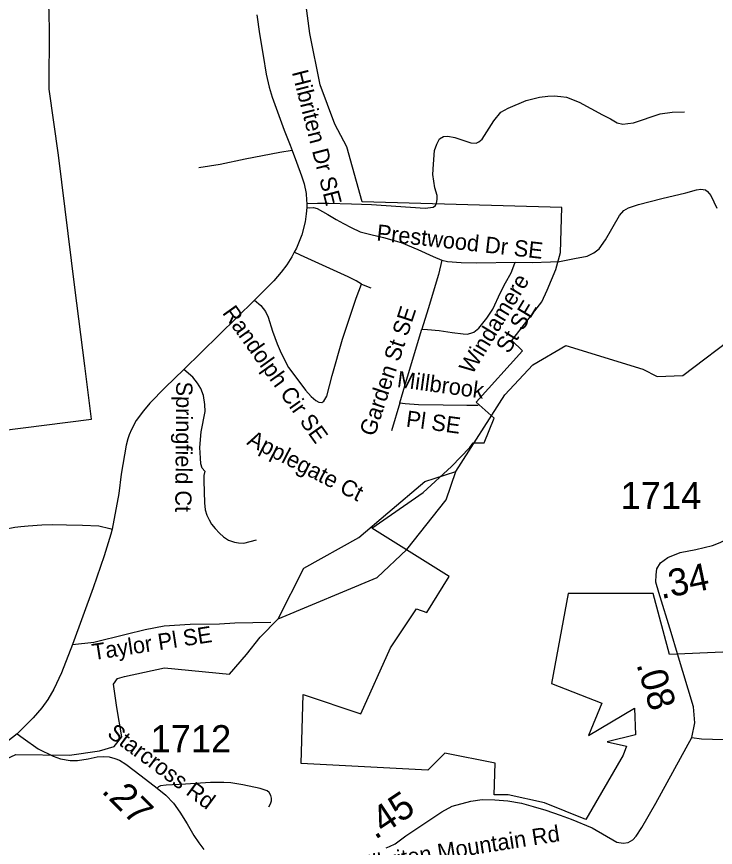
# Model space of a CAD drawing. Extents: x 1159738 to 1321356, y 736314 to 882035.
# Drawn here: x 1255391 to 1258610, y 788278 to 792107 of the extents above; entities that cross this region are included whole.
import ezdxf

# ---------------------------------------------------------------- set-up
doc = ezdxf.new("R2010")
doc.units = 0
for name, color, linetype in [('Exist Boundary Political City Limit New', 7, 'Continuous'), ('Exist Hydrographic Creek Single Shore', 7, 'Continuous'), ('Exist Hydrographic Misc Water Feature', 7, 'Continuous'), ('Exist Road Non-System Type 51', 7, 'Continuous'), ('Exist Road Non-System Type 51 Label', 7, 'Continuous'), ('Exist Road Secondary Mileage Hundredths English Label', 7, 'Continuous'), ('Exist Road Secondary Type 51 Attributed', 7, 'Continuous'), ('Exist Road Secondary Type 51 Label', 7, 'Continuous'), ('Exist Road Secondary Type 51 Number Label', 7, 'Continuous'), ('Exist Utilities Electrical Transmission Line', 7, 'Continuous'), ('Map Preparation Boundary City Limit Buffer Line', 7, 'Continuous')]:
    doc.layers.add(name, color=color, linetype=linetype)

msp = doc.modelspace()

# ---------------------------------------------------------------- linework, layer by layer
at = {"layer": 'Exist Boundary Political City Limit New'}
for points in [[(1256982.5, 791253.3), (1256911.4, 791506.5), (1256857.4, 791611.8), (1256789.3, 791792.4), (1256741, 792028.6), (1256695.5, 792380), (1256684.2, 792459.7), (1256655.7, 792570.7), (1256641.5, 792687.3), (1256598.9, 792843.8), (1256513.6, 793017.4), (1256434.1, 793229.2), (1256415.1, 793468)], [(1257382.7, 789525.7), (1257027.8, 789749.2), (1257263.6, 789913.5), (1257394.3, 790033), (1257479.2, 790120.3), (1257493.5, 790142.5), (1257544.6, 790142.5), (1257590.1, 790256.3), (1257507.7, 790330.3), (1257720.9, 790566.5), (1257672.6, 790614.8), (1257810.4, 790792.9), (1257834.9, 790845.9), (1257874.4, 790942.1), (1257896.6, 791020), (1257902.3, 791227.7), (1256982.5, 791253.3)], [(1256701.4, 788664.1), (1256710.4, 788982.1), (1256976.5, 788892.8), (1257112.9, 789197.3), (1257232.3, 789376.5), (1257280.7, 789359.5), (1257382.7, 789525.7)], [(1258825.7, 788179.3), (1258874.4, 788285.1), (1258923.2, 788329.9), (1258996.4, 788333.9), (1259111.5, 788353), (1259152.2, 788401.8), (1259156.2, 788466.9), (1259298.5, 788910.5), (1259282.3, 788955.3), (1259481.5, 789040.7), (1259416.5, 789211.6), (1258398.7, 789167.3), (1258322.6, 789447.7), (1257932.2, 789447.7), (1257855, 789032.6), (1258086.8, 788943)], [(1258086.8, 788943), (1258025.8, 788792.5), (1258237.2, 788918.6), (1258241.3, 788796.5), (1258111.2, 788764), (1258200.6, 788743.6), (1258184.4, 788702.9), (1258013.6, 788405.9), (1257822.5, 788483.2), (1257655.7, 788519.8), (1257590.7, 788519.8), (1257594.7, 788666.3), (1257363, 788711.1), (1257285.7, 788633.8), (1256701.4, 788664.1)]]:
    msp.add_lwpolyline(points, dxfattribs=at)
at = {"layer": 'Exist Hydrographic Creek Single Shore'}
for points in [[(1257414, 790010.3), (1257640.1, 790363.6), (1257768.1, 790502.1), (1257921, 790591), (1258276.1, 790482.1), (1258342.1, 790447.9), (1258459.1, 790452.2), (1258978.1, 790845.5), (1259113.1, 790892.1), (1259336.1, 790838.4)], [(1256968, 789705.7), (1257100.1, 789819.7), (1257271, 789963.9), (1257414, 790010.3)], [(1256596.1, 789330.9), (1256713.5, 789564.6), (1256968, 789705.7)], [(1254097.8, 787873.2), (1254150, 787929), (1254239, 788132.7), (1254494.1, 788345.5), (1254662, 788407.8), (1254923.5, 788491.3), (1255387.1, 788705.2), (1255634.1, 788702.7), (1255773.2, 788722.8), (1255840.9, 788743), (1255875.7, 788786.9), (1255851.9, 788922.5), (1255837.3, 789030.5), (1255855.6, 789056.2), (1255888, 789066), (1256071.6, 789105.6), (1256371.5, 789075.4), (1256450.5, 789166.1), (1256512.7, 789246.7), (1256596.1, 789330.9)]]:
    msp.add_lwpolyline(points, dxfattribs=at)
at = {"layer": 'Exist Hydrographic Misc Water Feature'}
msp.add_lwpolyline([(1256596.1, 789330.9), (1257051.1, 789521.9), (1257188.1, 789650.5), (1257369, 789880), (1257414, 790010.3)], dxfattribs=at)
at = {"layer": 'Exist Road Non-System Type 51'}
for points in [[(1256728, 791245), (1256776.7, 791246.8), (1256827.4, 791247.7), (1256933.8, 791244.3), (1257025.1, 791240.9), (1257272.6, 791224), (1257309.8, 791228.2), (1257319.9, 791235.8), (1257325, 791246.8), (1257328.4, 791264.6), (1257327.5, 791283.2), (1257316.6, 791317.8), (1257308.5, 791378.8), (1257311, 791427), (1257316.1, 791489.6), (1257326.2, 791518.4), (1257338.9, 791543.7), (1257356.7, 791554.7), (1257377.8, 791555.6), (1257409, 791550.5), (1257482.6, 791526), (1257507.1, 791523.4), (1257520.6, 791529.3), (1257534.9, 791542), (1257589, 791627.4), (1257622, 791667.2), (1257655.8, 791685.8), (1257737.5, 791721), (1257800, 791735.4), (1257838, 791740.5), (1257867.6, 791741.3), (1257897.2, 791739.6), (1257924.2, 791735.4), (1257982.5, 791713.4), (1258089.8, 791654.2), (1258125.8, 791636.6), (1258157.1, 791618), (1258183.3, 791611.2), (1258206.1, 791613.8), (1258233.2, 791618), (1258354.8, 791659.4), (1258411.1, 791666.1), (1258466.9, 791668.7)], [(1256660.2, 791490), (1256602.8, 791480), (1256444, 791450.1), (1256329, 791425.6), (1256229.9, 791409.6)], [(1257687.5, 790974.7), (1257766, 790973.9), (1257850.5, 790976.4), (1257891.1, 790978.9), (1257961.2, 790991.6), (1258018.7, 791003.5), (1258049.1, 791017.8), (1258073.6, 791036.4), (1258104, 791077.9), (1258167.4, 791190.3), (1258187.4, 791212.9), (1258209.4, 791225.6), (1258255, 791240.8), (1258362.3, 791268.7), (1258473.8, 791294.1), (1258522.4, 791309), (1258541.9, 791312.4), (1258564.7, 791309), (1258573.1, 791301.4), (1258588.3, 791282.8), (1258616.2, 791223.6)], [(1256727.3, 791227.2), (1256741.3, 791225.7), (1256758.2, 791227.4), (1256775.1, 791223.1), (1256824.1, 791194.4), (1256862.9, 791171.5), (1256896.7, 791152.9), (1256931.4, 791135.2), (1256972.8, 791114.9), (1257021.8, 791102.2), (1257080.9, 791089.5), (1257162, 791065.9), (1257238.9, 791033.7), (1257309, 791001.6), (1257349.6, 790983.8)], [(1256978.9, 790873.4), (1256955.2, 790889.5), (1256918, 790907.2), (1256817.5, 790952.9), (1256699.2, 791007), (1256669.4, 791021.9)], [(1257349.6, 790983.8), (1257333.9, 790918.3), (1257286.6, 790760.1), (1257258, 790666.6)], [(1257258, 790666.6), (1257283.3, 790665), (1257336.6, 790660.7), (1257396.6, 790651.4), (1257448.1, 790645.5), (1257466.7, 790643.8), (1257482.7, 790647.2), (1257497.1, 790652.3), (1257519.9, 790670.9), (1257557.1, 790716.5), (1257584.1, 790758), (1257620.2, 790835.4), (1257643, 790879.3), (1257669.2, 790925.8), (1257681.9, 790958), (1257687.5, 790974.7)], [(1257349.6, 790983.8), (1257375.9, 790978.2), (1257439.3, 790973.1), (1257511.1, 790971.4), (1257687.5, 790974.7)], [(1256486.3, 790799.5), (1256515.3, 790775.7), (1256538.1, 790747.8), (1256549.9, 790721.6), (1256570.2, 790657.3), (1256591.3, 790599), (1256609.1, 790555.9), (1256643.7, 790489.1), (1256690.2, 790426.5), (1256722.1, 790385.4), (1256748.3, 790356.7), (1256769.4, 790338.1), (1256783.8, 790329.6), (1256796.5, 790328.8), (1256806.6, 790334.7), (1256819.3, 790357.5), (1256843.8, 790453.1), (1256892, 790620.5), (1256955.2, 790808.6), (1256978.9, 790873.4)], [(1256978.9, 790873.4), (1257022.8, 790856.5)], [(1257156, 790326.2), (1257186.4, 790431.9), (1257258, 790666.6)], [(1256257.2, 790011.4), (1256246, 790024.9), (1256240.1, 790045.2), (1256237.6, 790072.3), (1256235, 790120.5), (1256240.9, 790192.4), (1256258.7, 790287), (1256257.8, 790319.2), (1256251.1, 790360.6), (1256239.3, 790392.2), (1256224.9, 790416.7), (1256202.1, 790444.6), (1256161.9, 790480.4)], [(1257156, 790326.2), (1257118, 790198.1)], [(1257156, 790326.2), (1257180.2, 790323.7), (1257242.8, 790319.5), (1257355.1, 790316.9), (1257464.1, 790316.1), (1257517.4, 790315.3)], [(1256257.2, 790011.4), (1256253.4, 789991.9), (1256252.8, 789967.2), (1256256.2, 789866.5), (1256258.9, 789832.9), (1256266.4, 789809.6), (1256278.1, 789787), (1256289, 789767.1), (1256305.5, 789747.2), (1256325.3, 789725.3), (1256343.8, 789708.8), (1256367.1, 789693.8), (1256395.2, 789684.2), (1256412.3, 789681.4), (1256437, 789679.5), (1256495.2, 789695.9)], [(1255064.1, 789661.4), (1255131.4, 789689), (1255177.3, 789705), (1255204.5, 789714.6), (1255252.6, 789726.9), (1255301.8, 789737.6), (1255334.4, 789745.1), (1255383.5, 789753.6), (1255411.1, 789756.2), (1255444.7, 789760.5), (1255506.7, 789764.2), (1255555.8, 789765.3), (1255621, 789763.7), (1255694, 789762.1), (1255769.9, 789759.4), (1255820.6, 789747.1), (1255831.5, 789744.8)], [(1255648.3, 789212.1), (1255746.3, 789223.8), (1255895.4, 789260.3), (1255982.6, 789281.2), (1256071.3, 789299.4), (1256190.8, 789305.9), (1256325, 789308.5), (1256396.2, 789312.4), (1256562.7, 789315)], [(1256552.6, 788464.2), (1256560.8, 788478.8), (1256564.8, 788492.8), (1256565.5, 788504.2), (1256562.6, 788516.7), (1256554.8, 788531), (1256544.4, 788538.6), (1256512.2, 788548.6), (1256432.2, 788566.1), (1256377.5, 788575), (1256345.7, 788577.2), (1256284.6, 788577.2), (1256169.1, 788568.6), (1256080.1, 788564.3), (1256054, 788561.4), (1256044.4, 788556.8), (1256039, 788550.3)]]:
    msp.add_lwpolyline(points, dxfattribs=at)
at = {"layer": 'Exist Road Secondary Type 51 Attributed'}
for points in [[(1256496.9, 792116), (1256510.1, 792027.7), (1256525.9, 791928.3), (1256539.7, 791842.2), (1256554.9, 791781.6), (1256568.1, 791736.1), (1256623.3, 791583.4), (1256650.3, 791514.2), (1256660.2, 791490), (1256680.6, 791435.9), (1256702.9, 791373.6), (1256714.8, 791336.7), (1256724, 791291.8), (1256726.7, 791261.5), (1256728, 791245), (1256727.3, 791227.2), (1256725.3, 791197.8), (1256720.7, 791161.5), (1256704.9, 791101.5), (1256679.9, 791040.4), (1256669.4, 791021.9), (1256658.2, 790999.5), (1256636.4, 790962.6), (1256610, 790928.9), (1256576.4, 790889.4), (1256486.3, 790799.5), (1256161.9, 790480.4), (1256074.9, 790397.4), (1256004.4, 790325.5), (1255974.8, 790289.9), (1255941.2, 790245.7), (1255920.1, 790204.2), (1255908.8, 790180), (1255903.8, 790160.6), (1255895.2, 790132.2), (1255873.2, 789998.4), (1255862.5, 789908.5), (1255831.5, 789744.8), (1255825.2, 789721.1), (1255794.7, 789621), (1255744.1, 789473.4), (1255648.3, 789212.1), (1255598, 789082.1), (1255562.9, 789007.6), (1255535.5, 788959.7), (1255506.5, 788921.2), (1255467.1, 788875), (1255393.5, 788801.2)], [(1258435.9, 789169), (1258406.2, 789268.7), (1258348.4, 789453), (1258335.1, 789500.1), (1258336.7, 789534.2), (1258340.1, 789561.8), (1258356.8, 789589.4), (1258390.3, 789613.8), (1258447.2, 789636.5), (1258519.2, 789651.1), (1258597, 789669.8), (1258632.1, 789682.8), (1258665.6, 789700.6), (1258692.4, 789720.1), (1258720.9, 789751), (1258757.7, 789809.4), (1258791.1, 789864.7), (1258860.6, 790013.3), (1258939.3, 790099.3), (1259156.9, 790333.2), (1259223, 790410.3), (1259274.9, 790480.1), (1259344.7, 790593.6), (1259372.4, 790630.6)], [(1258501.6, 788784.6), (1258515, 788851.3), (1258508.3, 788926), (1258435.9, 789169)], [(1258501.6, 788784.6), (1258546.4, 788778.1), (1258595.7, 788775.9), (1258743.6, 788771.5), (1258831, 788773.7), (1258907.2, 788782.4), (1258956.5, 788788.9), (1259001.3, 788799.8), (1259068.5, 788828.1), (1259149.2, 788871.6), (1259247.8, 788915.1), (1259290.5, 788932.7)], [(1255393.5, 788801.2), (1255337.2, 788756.7)], [(1255393.5, 788801.2), (1255420.8, 788780.9), (1255490.6, 788731.6), (1255558.6, 788697.6), (1255593.3, 788686.3), (1255637.9, 788678.4), (1255671.2, 788678.1), (1255719.8, 788685.6), (1255762.1, 788694.5), (1255790.4, 788697), (1255816.8, 788694.5), (1255842.9, 788687.7), (1255865, 788678.8), (1255893.6, 788661.3), (1255964.3, 788607.7), (1256039, 788550.3), (1256078.3, 788517.9), (1256113, 788481.4), (1256143, 788440.3), (1256175.9, 788386), (1256207.3, 788331.8), (1256229.8, 788297.8), (1256253, 788267.4)], [(1257093, 788275), (1257108.1, 788281.9), (1257135.4, 788294.3), (1257183.7, 788330.7), (1257348.9, 788441.5), (1257397.2, 788467.5), (1257483.2, 788491), (1257535.8, 788498.7), (1257593.8, 788496.7), (1257653.5, 788491.5), (1257717.3, 788481.3), (1257770.9, 788466.2), (1257828.3, 788448.6), (1257894.9, 788426.6), (1257945.1, 788407.1), (1258042.2, 788368.2), (1258156.2, 788301.8), (1258184.4, 788296.7), (1258207.9, 788299.9), (1258229.6, 788312.9), (1258244.7, 788329.2), (1258271.5, 788369.8), (1258335.1, 788481.8), (1258501.6, 788784.6)]]:
    msp.add_lwpolyline(points, dxfattribs=at)
at = {"layer": 'Exist Utilities Electrical Transmission Line'}
msp.add_lwpolyline([(1249790.4, 788584.3), (1250041.2, 788761.1), (1250760.1, 789388.7), (1251361, 789929.3), (1251915.3, 790087.2), (1252227.7, 789974.7), (1252562, 789849), (1255735.7, 790251.6), (1255704.6, 790497.8), (1255659, 790858.5), (1255584, 791469), (1255541.6, 791772.5), (1255541.8, 792055.1), (1255540.2, 792107.3), (1255532, 792505.9)], dxfattribs=at)
at = {"layer": 'Map Preparation Boundary City Limit Buffer Line'}
for points in [[(1256982.5, 791253.3), (1256911.4, 791506.5), (1256857.4, 791611.8), (1256789.3, 791792.4), (1256741, 792028.6), (1256695.5, 792380), (1256684.2, 792459.7), (1256655.7, 792570.7), (1256641.5, 792687.3), (1256598.9, 792843.8), (1256513.6, 793017.4), (1256434.1, 793229.2), (1256415.1, 793468)], [(1257382.7, 789525.7), (1257027.8, 789749.2), (1257263.6, 789913.5), (1257394.3, 790033), (1257479.2, 790120.3), (1257493.5, 790142.5), (1257544.6, 790142.5), (1257590.1, 790256.3), (1257507.7, 790330.3), (1257720.9, 790566.5), (1257672.6, 790614.8), (1257810.4, 790792.9), (1257834.9, 790845.9), (1257874.4, 790942.1), (1257896.6, 791020), (1257902.3, 791227.7), (1256982.5, 791253.3)], [(1256701.4, 788664.1), (1256710.4, 788982.1), (1256976.5, 788892.8), (1257112.9, 789197.3), (1257232.3, 789376.5), (1257280.7, 789359.5), (1257382.7, 789525.7)], [(1258825.7, 788179.3), (1258874.4, 788285.1), (1258923.2, 788329.9), (1258996.4, 788333.9), (1259111.5, 788353), (1259152.2, 788401.8), (1259156.2, 788466.9), (1259298.5, 788910.5), (1259282.3, 788955.3), (1259481.5, 789040.7), (1259416.5, 789211.6), (1258398.7, 789167.3), (1258322.6, 789447.7), (1257932.2, 789447.7), (1257855, 789032.6), (1258086.8, 788943)], [(1258086.8, 788943), (1258025.8, 788792.5), (1258237.2, 788918.6), (1258241.3, 788796.5), (1258111.2, 788764), (1258200.6, 788743.6), (1258184.4, 788702.9), (1258013.6, 788405.9), (1257822.5, 788483.2), (1257655.7, 788519.8), (1257590.7, 788519.8), (1257594.7, 788666.3), (1257363, 788711.1), (1257285.7, 788633.8), (1256701.4, 788664.1)]]:
    msp.add_lwpolyline(points, dxfattribs=at)

# ---------------------------------------------------------------- texts
at = {"layer": 'Exist Road Non-System Type 51 Label'}
for s, rotation, p in [('Prestwood Dr SE', 353.6306, (1257046.5, 791075.5)), ('Windamere', 58.6987, (1257489.1, 790453.4)), ('Randolph Cir SE', 305.4696, (1256335.8, 790741.3)), ('Garden St SE', 71.8728, (1257039.8, 790168.3)), ('St SE', 58.6987, (1257657.8, 790549.4)), ('Millbrook', 352.2703, (1257140.4, 790400)), ('Springfield Ct', 269.5357, (1256126.2, 790425.2)), ('Pl SE', 352.2703, (1257181.9, 790217.6)), ('Applegate Ct', 332.6722, (1256447.3, 790136.8)), ('Taylor Pl SE', 8.7272, (1255744.3, 789140.1))]:
    msp.add_text(s, height=75, rotation=rotation, dxfattribs=at).set_placement(p)
at = {"layer": 'Exist Road Secondary Mileage Hundredths English Label'}
for s, rotation, p in [('.34', 11.4799, (1258360.5, 789422)), ('.08', 286.5916, (1258245, 789121.7)), ('.27', 314.9254, (1255778, 788533.9)), ('.45', 33.8423, (1257042.5, 788311.2))]:
    msp.add_text(s, height=125, rotation=rotation, dxfattribs=at).set_placement(p)
at = {"layer": 'Exist Road Secondary Type 51 Label'}
for s, rotation, p in [('Hibriten Dr SE', 284.3379, (1256658.6, 791850.9)), ('Starcross Rd', 323.4719, (1255803.4, 788793.2)), ('Hibriten Mountain Rd', 8.966, (1256966.4, 788159.9))]:
    msp.add_text(s, height=75, rotation=rotation, dxfattribs=at).set_placement(p)
at = {"layer": 'Exist Road Secondary Type 51 Number Label'}
for s, p in [('1714', (1258172.8, 789837.3)), ('1712', (1256007.7, 788716))]:
    msp.add_text(s, height=125, dxfattribs=at).set_placement(p)

doc.saveas('drawing.dxf')
